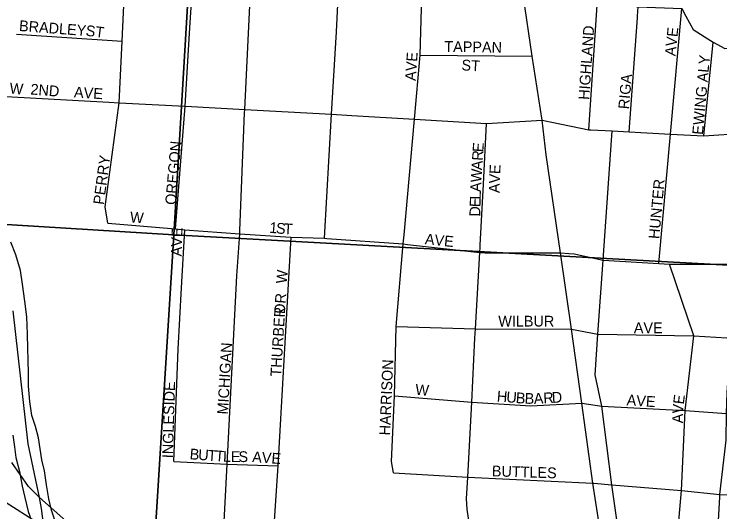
# Model space of a CAD drawing. Extents: x 0 to 34, y -6.2 to 22.
# Drawn here: x 5.605 to 6.225, y 19.084 to 19.522 of the extents above; entities that cross this region are included whole.
import ezdxf

# ---------------------------------------------------------------- set-up
doc = ezdxf.new("R2010")
doc.units = 0
for name, color, linetype in [('GM_X_City_Street', 7, 'Continuous'), ('GM_X_City_Street_Text', 7, 'Continuous'), ('GM_X_Interchange_Ramps', 7, 'Continuous'), ('GM_X_Major_River', 7, 'Continuous'), ('GM_X_Section', 7, 'Continuous'), ('GM_X_Township', 7, 'Continuous')]:
    doc.layers.add(name, color=color, linetype=linetype)

msp = doc.modelspace()

# ---------------------------------------------------------------- linework, layer by layer
at = {"layer": 'GM_X_City_Street'}
for points in [[(6.11013, 19.42037), (6.11769, 19.53465), (6.11702, 19.5375), (6.12683, 19.65653), (6.12803, 19.67119), (6.13371, 19.78691), (6.13774, 19.82919), (6.14222, 19.89329), (6.1429, 19.90306), (6.14955, 19.99532)], [(5.68704, 19.33828), (5.68474, 19.35251), (5.69726, 19.44412), (5.69975, 19.49822), (5.70237, 19.55511), (5.70524, 19.61733), (5.70718, 19.65961), (5.70793, 19.68021), (5.71016, 19.74121), (5.7111, 19.80291)], [(5.80328, 19.33157), (5.80735, 19.43507), (5.80749, 19.43811), (5.81279, 19.54792), (5.81519, 19.59744), (5.82202, 19.67375), (5.82748, 19.73461), (5.82884, 19.7976), (5.82893, 19.80143)], [(5.87759, 19.32494), (5.88394, 19.4339), (5.88816, 19.50638), (5.88998, 19.5429), (5.89628, 19.66973), (5.89911, 19.72675), (5.89998, 19.80023)], [(5.94754, 19.32792), (5.95666, 19.42961), (5.9616, 19.48602), (5.96318, 19.53814), (5.96627, 19.67275), (5.9666, 19.6864), (5.97269, 19.79671)], [(6.19591, 18.56034), (6.19665, 18.59208), (6.20072, 18.6952), (6.20307, 18.75671), (6.20288, 18.76478), (6.1973, 18.78643), (6.19155, 18.79843), (6.17255, 18.82567), (6.16294, 18.83821), (6.15118, 18.86085), (6.1493, 18.86763), (6.13803, 18.94558), (6.12654, 19.0265), (6.11342, 19.1096), (6.10394, 19.17992), (6.09467, 19.24481), (6.08497, 19.31221), (6.07265, 19.3982), (6.06886, 19.42877), (6.06015, 19.48517), (6.05243, 19.53925), (6.03434, 19.65927), (6.03319, 19.66897), (6.01654, 19.78521)], [(6.15278, 19.52032), (6.15336, 19.52838), (6.16203, 19.6493), (6.16228, 19.65278)], [(5.50934, 19.57319), (5.53774, 19.57154), (5.5817, 19.56888), (5.70237, 19.55511), (5.76181, 19.55124), (5.81279, 19.54792), (5.88998, 19.5429), (5.96318, 19.53814), (6.05243, 19.53925), (6.11769, 19.53465), (6.15336, 19.52838), (6.19163, 19.52685), (6.19521, 19.52027)], [(5.74671, 19.33324), (5.75506, 19.441), (5.75897, 19.50531), (5.76151, 19.54644), (5.76168, 19.54919)], [(6.17141, 19.30272), (6.18167, 19.41647), (6.19163, 19.52685)], [(6.14547, 19.41844), (6.15267, 19.51881), (6.15278, 19.52032)], [(6.19521, 19.52027), (6.20164, 19.50846), (6.21462, 19.50023), (6.21943, 19.49744), (6.22949, 19.49163), (6.25261, 19.49353)], [(5.60695, 19.50447), (5.69975, 19.49822)], [(6.21119, 19.41486), (6.21943, 19.49744)], [(6.2116, 18.85765), (6.21632, 18.94117), (6.22078, 19.02006), (6.22515, 19.09727), (6.22527, 19.09939), (6.23067, 19.14721), (6.23113, 19.1709), (6.23163, 19.18959), (6.2351, 19.23709), (6.23508, 19.2678), (6.23917, 19.30215), (6.24294, 19.36217), (6.2467, 19.41741), (6.25282, 19.49355)], [(5.9616, 19.48602), (6.06015, 19.48517)], [(5.59756, 19.44951), (5.68797, 19.44462)], [(5.68797, 19.44462), (5.69726, 19.44412), (5.75506, 19.441), (5.75549, 19.44098), (5.80749, 19.43811), (5.88394, 19.4339), (5.90162, 19.43293), (5.95666, 19.42961), (6.01992, 19.4258), (6.06886, 19.42877), (6.11013, 19.42037), (6.1117, 19.42027), (6.13038, 19.41926), (6.14547, 19.41844), (6.18167, 19.41647), (6.21119, 19.41486), (6.2467, 19.41741), (6.24959, 19.41724)], [(6.01447, 19.31883), (6.01747, 19.37249), (6.01992, 19.4258)], [(6.12284, 19.30998), (6.13038, 19.41926)], [(5.68704, 19.33828), (5.74671, 19.33324), (5.75496, 19.33232), (5.80316, 19.32865), (5.84814, 19.32589), (5.87759, 19.32494), (5.87967, 19.32479)], [(5.75207, 19.28139), (5.75496, 19.33232)], [(5.84906, 18.90929), (5.84278, 18.91767), (5.81754, 18.95043), (5.7886, 19.00086), (5.78803, 19.0056), (5.78638, 19.01944), (5.792, 19.12626), (5.80069, 19.29172), (5.80316, 19.32865), (5.80328, 19.33157)], [(5.93824, 19.11862), (5.9364, 19.1284), (5.93915, 19.18619), (5.94072, 19.24738), (5.94682, 19.31993), (5.94754, 19.32792)], [(5.84814, 19.32589), (5.83667, 19.12486), (5.82842, 19.00191), (5.82802, 18.981), (5.82892, 18.97266), (5.83687, 18.95712), (5.8515, 18.93558), (5.87028, 18.91132), (5.88113, 18.90014), (5.88964, 18.89333), (5.9023, 18.88741), (5.91775, 18.8838), (5.94587, 18.88248), (5.99108, 18.88002), (5.99946, 18.88117), (6.00439, 18.8856), (6.00702, 18.89235), (6.00916, 18.92572), (6.01048, 18.94972)], [(5.87967, 19.32479), (5.94682, 19.31993), (5.95062, 19.3195)], [(5.95062, 19.3195), (6.01411, 19.31232), (6.01877, 19.31207), (6.08497, 19.31221), (6.0925, 19.3116)], [(6.00365, 19.11462), (6.00704, 19.18085), (6.00992, 19.23711), (6.01037, 19.24522), (6.01411, 19.31232), (6.01438, 19.31715), (6.01447, 19.31883)], [(6.0925, 19.3116), (6.09698, 19.31123), (6.12255, 19.30571), (6.17141, 19.30272), (6.18093, 19.30214), (6.23917, 19.30215), (6.35984, 19.2943), (6.40361, 19.29228), (6.4066, 19.29209)], [(6.15377, 18.94467), (6.14189, 19.02555), (6.13035, 19.10802), (6.12131, 19.17724), (6.11558, 19.20468), (6.11805, 19.24054), (6.12255, 19.30571), (6.12281, 19.30948), (6.12284, 19.30998)], [(6.19435, 19.16697), (6.19462, 19.17329), (6.20239, 19.23893), (6.18093, 19.30214)], [(5.74533, 19.12853), (5.749, 19.22721), (5.75207, 19.28139)], [(5.94072, 19.24738), (6.01037, 19.24522), (6.09467, 19.24481), (6.11805, 19.24054), (6.20239, 19.23893), (6.23144, 19.23729)], [(5.93915, 19.18619), (6.00704, 19.18085), (6.05912, 19.17752), (6.10394, 19.17992), (6.12131, 19.17724), (6.19462, 19.17329), (6.23113, 19.1709)], [(6.17342, 18.85954), (6.17986, 18.94319), (6.17997, 18.9446), (6.18456, 19.02258), (6.19162, 19.10316), (6.19435, 19.16697)], [(5.74533, 19.12853), (5.792, 19.12626), (5.83667, 19.12486)], [(5.93824, 19.11862), (6.00365, 19.11462), (6.11342, 19.1096), (6.1144, 19.10951)], [(6.01048, 18.94972), (6.0113, 18.96172), (6.0136, 18.96781), (6.01968, 18.97175), (6.03103, 18.97734), (6.03695, 18.98112), (6.04155, 18.98622), (6.04977, 18.99608), (6.03505, 19.00973), (6.02428, 19.02864), (6.01672, 19.04162), (6.00998, 19.05544), (6.00603, 19.06662), (6.00301, 19.08653), (6.00248, 19.09564), (6.00365, 19.11462)], [(6.1144, 19.10951), (6.13035, 19.10802), (6.19162, 19.10316), (6.22527, 19.09939), (6.34056, 19.0941), (6.4279, 19.09053), (6.47377, 19.08933), (6.51683, 19.08689)]]:
    msp.add_lwpolyline(points, dxfattribs=at)
at = {"layer": 'GM_X_Interchange_Ramps'}
for points in [[(5.65801, 19.06966), (5.62696, 19.09675), (5.61752, 19.10655), (5.60287, 19.12762)], [(5.59102, 19.09647), (5.63101, 19.07126)]]:
    msp.add_lwpolyline(points, dxfattribs=at)
at = {"layer": 'GM_X_Major_River'}
for points in [[(5.64281, 19.06991), (5.6376, 19.08588), (5.63539, 19.09576), (5.63319, 19.10792), (5.63137, 19.12045), (5.62915, 19.12995), (5.6277, 19.13983), (5.62624, 19.14932), (5.62365, 19.1592), (5.6203, 19.16909), (5.61847, 19.18124), (5.61742, 19.19491), (5.61748, 19.20591), (5.61718, 19.21806), (5.61685, 19.22793), (5.61655, 19.24045), (5.61588, 19.25563), (5.61407, 19.26968), (5.61227, 19.2845), (5.61044, 19.29665), (5.60636, 19.31033), (5.60188, 19.32136)], [(5.60352, 19.15173), (5.60498, 19.14148), (5.60643, 19.13198), (5.60939, 19.11982), (5.61197, 19.1069), (5.61418, 19.09702), (5.61714, 19.08449), (5.62124, 19.07308)]]:
    msp.add_lwpolyline(points, dxfattribs=at)
at = {"layer": 'GM_X_Section'}
for points in [[(5.77359, 19.80442), (5.74527, 19.32804), (5.23224, 19.35957), (4.71794, 19.38931), (4.75087, 19.87398)], [(5.77359, 19.80442), (6.48211, 19.76671), (6.79694, 19.75181), (6.76078, 19.26937), (6.54767, 19.28066), (6.25432, 19.30018), (5.74527, 19.32804)], [(5.23224, 19.35957), (5.74527, 19.32804), (5.6843, 18.35147), (5.42283, 18.36869), (5.41773, 18.36902), (5.19797, 18.38488), (5.17024, 18.38679)], [(6.25432, 19.30018), (6.18322, 18.31219), (5.72103, 18.34896), (5.6843, 18.35147), (5.74527, 19.32804)]]:
    msp.add_lwpolyline(points, close=True, dxfattribs=at)
at = {"layer": 'GM_X_Township'}
msp.add_lwpolyline([(5.58758, 18.70211), (5.62821, 18.88915), (5.63563, 18.9233), (5.63858, 18.99997), (5.63897, 19.01026), (5.63101, 19.07126), (5.62893, 19.08718), (5.62696, 19.09675), (5.61723, 19.14403), (5.60384, 19.26108)], dxfattribs=at)

# ---------------------------------------------------------------- texts
at = {"layer": 'GM_X_City_Street_Text'}
for s, rotation, p in [('BRADLEY', 355.66664, (5.60888, 19.50722)), ('ST', 352.87835, (5.6673, 19.50305)), ('HIGHLAND', 86.08398, (6.1103, 19.4464)), ('AVE', 84.09694, (6.18613, 19.4848)), ('TAPPAN', 358.93564, (5.98294, 19.4889)), ('AVE', 85.90883, (5.95779, 19.46307)), ('ST', 356.41176, (5.99783, 19.47264)), ('EWING ALY', 84.87176, (6.2103, 19.4156)), ('RIGA', 84.96036, (6.1453, 19.4381)), ('W', 355.60387, (5.60054, 19.45222)), ('2ND', 355.36739, (5.61888, 19.45139)), ('AVE', 356.04938, (5.6572, 19.44889)), ('OREGON', 85.07204, (5.74697, 19.35393)), ('E', 86.10303, (6.01721, 19.40033)), ('R', 86.08739, (6.0167, 19.39284)), ('PERRY', 82.40503, (5.68365, 19.35401)), ('A', 86.10594, (6.01613, 19.38453)), ('E', 87.15804, (6.03205, 19.38115)), ('W', 86.28209, (6.01543, 19.37373)), ('V', 87.59494, (6.03171, 19.37284)), ('HUNTER', 84.89672, (6.17196, 19.32394)), ('A', 87.72598, (6.01511, 19.36546)), ('A', 89.14751, (6.03158, 19.36458)), ('L', 88.27836, (6.01491, 19.35882)), ('E', 88.2981, (6.01471, 19.35216)), ('D', 88.29474, (6.01446, 19.34383)), ('W', 355.58586, (5.70638, 19.33889)), ('AVE', 87.9557, (5.75196, 19.30884)), ('1', 355.09113, (5.8289, 19.32972)), ('S', 355.10108, (5.83471, 19.32922)), ('T', 356.10304, (5.84154, 19.32864)), ('AVE', 354.09695, (5.96559, 19.31972)), ('W', 85.60257, (5.84447, 19.28475)), ('DR', 86.04937, (5.84279, 19.25807)), ('THURBER', 86.4806, (5.83946, 19.20306)), ('WILBUR', 0.00001, (6.03041, 19.24723)), ('AVE', 0.00001, (6.14957, 19.2414)), ('MICHIGAN', 86.7772, (5.7928, 19.16972)), ('HARRISON', 87.57883, (5.93529, 19.15135)), ('INGLESIDE', 88.42854, (5.74446, 19.13133)), ('W', 355.60387, (5.95721, 19.18722)), ('H', 355.31803, (6.02889, 19.18139)), ('U', 355.30818, (6.03719, 19.18071)), ('B', 355.30696, (6.0455, 19.18003)), ('B', 358.02207, (6.05346, 19.17939)), ('A', 3.00376, (6.06186, 19.17914)), ('R', 3.36621, (6.07025, 19.17958)), ('D', 3.36774, (6.07773, 19.18002)), ('AVE', 356.05688, (6.14303, 19.17806)), ('E', 83.01727, (6.19348, 19.17845)), ('V', 85.5359, (6.19284, 19.17025)), ('A', 89.60651, (6.19279, 19.1621)), ('B', 355.74656, (5.75888, 19.13056)), ('U', 355.73373, (5.76636, 19.13)), ('T', 355.73481, (5.77467, 19.12938)), ('T', 355.75955, (5.78132, 19.12889)), ('L', 357.59328, (5.78829, 19.12838)), ('E', 359.8075, (5.79536, 19.12809)), ('S', 359.99563, (5.80206, 19.12807)), ('AVE', 355.9166, (5.81387, 19.12806)), ('BUTTLES', 358.12306, (6.02463, 19.11557))]:
    msp.add_text(s, height=0.00947, rotation=rotation, dxfattribs=at).set_placement(p)

doc.saveas('drawing.dxf')
